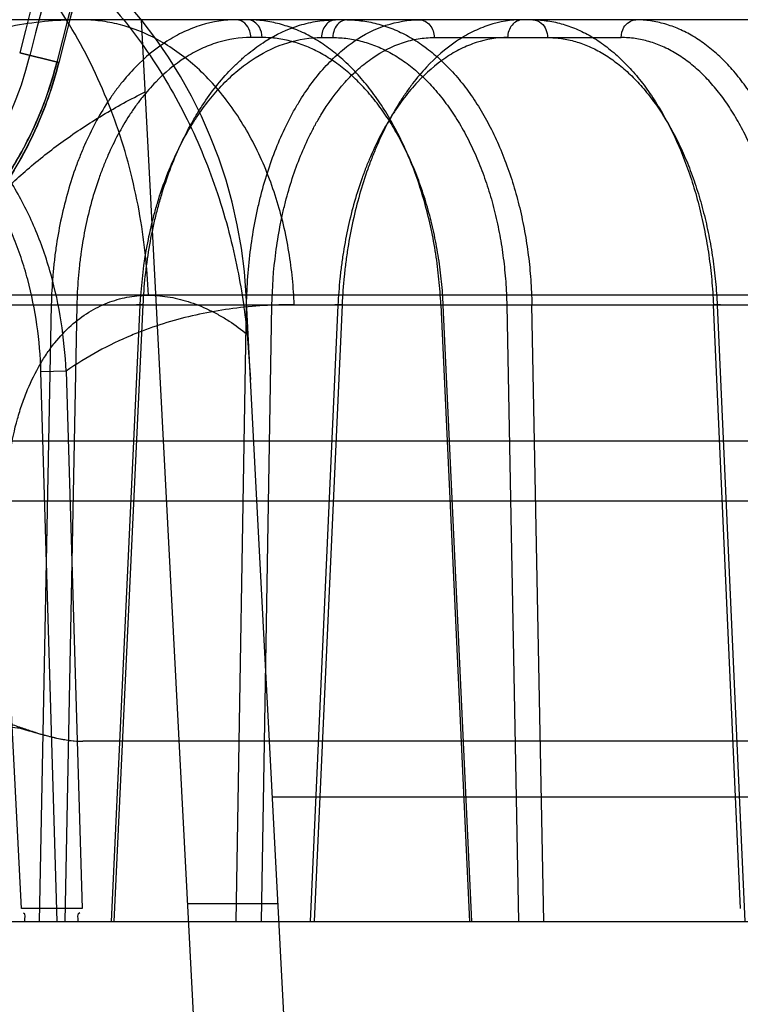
# Model space of a CAD drawing. Header units: millimetres. Extents: x 0 to 297, y 0 to 210.
# Tile 379 of 405: x 242.0161 to 242.076, y 158.7246 to 158.8065. Entities that reach past the tile are written whole.
import ezdxf

# ---------------------------------------------------------------- set-up
doc = ezdxf.new("R2010")
doc.units = ezdxf.units.MM
doc.header["$LTSCALE"] = 16.335
doc.layers.get('0').update_dxf_attribs({"linetype": 'CONTINUOUS'})
for name, color, linetype in [('AXES_REF', 7, 'CONTINUOUS'), ('INTFCLR_1', 7, 'CONTINUOUS'), ('INTFCLR_144815', 7, 'CONTINUOUS'), ('INTFCLR_72935', 7, 'CONTINUOUS')]:
    doc.layers.add(name, color=color, linetype=linetype)

msp = doc.modelspace()

# ---------------------------------------------------------------- linework, layer by layer
at = {"color": 7, "linetype": 'Continuous'}
for radius in [4.8479140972, 4.8475, 4.8164570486]:
    msp.add_circle((241.5069109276, 154.9564782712), radius, dxfattribs=at)
msp.add_arc((241.5069109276, 154.9564782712), 4.8, 278.2771290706, 261.7228709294, dxfattribs=at)
at = {"layer": 'AXES_REF', "color": 7, "linetype": 'Continuous'}
msp.add_arc((241.5069109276, 154.9564782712), 4.91, 113.0826119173, 66.9173880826, dxfattribs=at)
at = {"layer": 'AXES_REF', "color": 9, "linetype": 'Continuous'}
msp.add_arc((241.5069109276, 154.9564782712), 4.4222561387, 94.4118118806, 85.5881881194, dxfattribs=at)
at = {"layer": 'INTFCLR_1', "color": 9, "linetype": 'Continuous'}
msp.add_line((242.0160741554, 158.8037345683), (242.0193211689, 158.8029291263), dxfattribs=at)
for centre, radius, start, end in [((242.2670507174, 158.7414782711), 0.302178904, 136.3898582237, 175.7650415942), ((242.2670507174, 158.7414782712), 0.2554052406, 138.8345507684, 166.0686236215), ((242.2670507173, 158.7414782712), 0.2552374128, 138.8345501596, 166.0686229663)]:
    msp.add_arc(centre, radius, start, end, dxfattribs=at)
at = {"layer": 'INTFCLR_1', "color": 6, "linetype": 'Continuous'}
for centre, radius, start, end in [((242.2670507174, 158.7414782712), 0.2996810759, 137.2913519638, 169.1014109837), ((242.2670507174, 158.7414782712), 0.2685828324, 138.8345507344, 166.0686236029), ((242.2670507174, 158.7414782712), 0.2585828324, 138.8345508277, 166.0686237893), ((242.2670507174, 158.7414782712), 0.2577011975, 138.8345507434, 166.0686235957), ((241.9880642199, 158.8106826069), 0.0297404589, 269.9999999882, 346.0686236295)]:
    msp.add_arc(centre, radius, start, end, dxfattribs=at)
at = {"layer": 'INTFCLR_1', "color": 9, "linetype": 'Continuous'}
for points, knots in [([(241.9866007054, 158.7787542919), (241.9874016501, 158.778676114), (241.9891882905, 158.7785915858), (241.992148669, 158.7787416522), (241.9956665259, 158.7793141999), (241.9989207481, 158.780280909), (242.0017909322, 158.7814787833), (242.0041947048, 158.7827207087), (242.0067403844, 158.7843406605), (242.0088946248, 158.7860347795), (242.0106604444, 158.7876726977), (242.0120474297, 158.7891238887), (242.0134395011, 158.7907828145), (242.0148201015, 158.7926818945), (242.0161575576, 158.7948487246), (242.0174074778, 158.7973025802), (242.0185005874, 158.8000145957), (242.0190755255, 158.8019388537), (242.0193211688, 158.8029291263)], [0, 0, 0, 0, 0.0546096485, 0.1211700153, 0.2007978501, 0.295922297, 0.3507462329, 0.4116727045, 0.4792904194, 0.5552147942, 0.5972688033, 0.642653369, 0.6913435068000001, 0.7441174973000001, 0.8018397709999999, 0.8639581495, 0.9307644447, 1, 1, 1, 1]), ([(241.9880642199, 158.7800595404), (241.9888238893, 158.7799826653), (241.9905185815, 158.7798941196), (241.9933285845, 158.780027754), (241.9966693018, 158.7805619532), (241.9997613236, 158.7814729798), (242.0024889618, 158.7826053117), (242.0047741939, 158.7837810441), (242.0071943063, 158.7853162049), (242.0092428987, 158.7869230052), (242.0109218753, 158.788477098), (242.0122410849, 158.7898546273), (242.0135649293, 158.7914296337), (242.0148781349, 158.7932332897), (242.0161501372, 158.7952915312), (242.0173389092, 158.7976229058), (242.0183782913, 158.8001998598), (242.0189248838, 158.8020284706), (242.0191582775, 158.8029695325)], [0, 0, 0, 0, 0.0545525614, 0.1210398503, 0.2006306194, 0.2957182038, 0.3505451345, 0.4114589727, 0.4790952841, 0.5550147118, 0.5970944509, 0.6424753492, 0.6911934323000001, 0.7439843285, 0.8017372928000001, 0.8638828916, 0.9307279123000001, 1, 1, 1, 1])]:
    msp.add_open_spline(points, degree=3, knots=knots, dxfattribs=at)
at = {"layer": 'INTFCLR_144815', "color": 9, "linetype": 'Continuous'}
for p, q in [((242.5888027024, 158.8064782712), (241.998449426, 158.8064782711)), ((242.036232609, 158.8050044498), (242.0352988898, 158.8050044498)), ((242.0411794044, 158.8050044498), (242.0421131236, 158.8050044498)), ((242.050535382, 158.8050044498), (242.0660913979, 158.8050044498)), ((242.6440459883, 158.7835717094), (241.9365231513, 158.7835717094)), ((241.9800077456, 158.7827866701), (242.6108605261, 158.7827866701)), ((242.0187046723, 158.7827866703), (242.017704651, 158.7314782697)), ((242.0187046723, 158.7827866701), (242.0208275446, 158.7827343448)), ((242.0239439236, 158.7314782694), (242.0263415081, 158.7827866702)), ((242.0263415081, 158.7827866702), (242.0257923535, 158.7827785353)), ((242.0340818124, 158.7314782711), (242.0349413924, 158.7827866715)), ((242.0352751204, 158.7765757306), (242.0349084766, 158.7835717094)), ((242.0349413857, 158.7827866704), (242.0370512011, 158.7827343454)), ((242.0428877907, 158.7827866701), (242.0405740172, 158.7314782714)), ((242.0428877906, 158.7827866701), (242.0422686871, 158.7827863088)), ((242.0510953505, 158.7827866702), (242.0534733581, 158.7314782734)), ((242.0596610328, 158.7314782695), (242.0586690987, 158.7827866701)), ((242.0760076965, 158.7325690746), (242.0737617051, 158.7827866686)), ((242.0208275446, 158.782734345), (242.0198257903, 158.7314782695)), ((242.0237115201, 158.7314782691), (242.0261038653, 158.7827343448)), ((242.0361896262, 158.7314782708), (242.0370512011, 158.782734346)), ((242.0425402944, 158.7827343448), (242.0402317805, 158.7314782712)), ((242.0536799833, 158.7314782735), (242.0513014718, 158.7827343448)), ((242.0565777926, 158.7827343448), (242.0575657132, 158.7314782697)), ((242.0740763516, 158.7827343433), (242.0763719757, 158.7314782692)), ((242.0199323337, 158.777261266), (242.017838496, 158.7772089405)), ((242.0191903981, 158.7314782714), (242.017838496, 158.7772089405)), ((242.0199323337, 158.777261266), (242.0212557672, 158.7325690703)), ((242.0895738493, 158.7714346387), (241.8303028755, 158.7714346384)), ((242.0162222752, 158.7325690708), (242.014188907, 158.7720630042)), ((241.8353026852, 158.766478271), (242.1195959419, 158.7664782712)), ((242.4970052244, 158.7418272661), (242.0370962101, 158.7418272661)), ((241.8744742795, 158.7314782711), (242.6834933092, 158.7314782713))]:
    msp.add_line(p, q, dxfattribs=at)
at = {"layer": 'INTFCLR_144815', "color": 6, "linetype": 'Continuous'}
for p, q in [((242.0445508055, 158.4562801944), (242.026197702, 158.8064782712)), ((242.0510953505, 158.7827866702), (242.0516098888, 158.7827761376)), ((242.0565777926, 158.7827343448), (242.0586690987, 158.7827866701)), ((242.0743483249, 158.782783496), (242.0737617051, 158.7827866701)), ((242.0349897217, 158.7803389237), (242.0352751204, 158.7765757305)), ((242.0520507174, 158.4564782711), (242.0352751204, 158.7765757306)), ((242.5493198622, 158.7464782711), (242.02131236, 158.7464782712)), ((242.0300486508, 158.7329977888), (242.0375589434, 158.7329977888)), ((242.0212557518, 158.7325690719), (242.0162222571, 158.7325690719))]:
    msp.add_line(p, q, dxfattribs=at)
at = {"layer": 'INTFCLR_144815', "color": 7, "linetype": 'Continuous'}
msp.add_line((242.01612026, 158.7475561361), (242.0168475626, 158.7473576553), dxfattribs=at)
at = {"layer": 'INTFCLR_144815', "color": 9, "linetype": 'Continuous'}
for centre, radius, start, end in [((241.9949632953, 158.7814782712), 0.04, 3.000000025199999, 90.0000000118), ((241.9937378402, 158.7064782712), 0.025, 3.9999999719, 89.9999999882)]:
    msp.add_arc(centre, radius, start, end, dxfattribs=at)
at = {"layer": 'INTFCLR_144815', "color": 6, "linetype": 'Continuous'}
for points, knots in [([(241.9949639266, 158.8214421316), (241.9955482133, 158.8214346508), (241.9967162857, 158.8213911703), (241.9985388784, 158.8212363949), (242.0005147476, 158.8209672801), (242.0027316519, 158.8205349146), (242.0051777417, 158.8198915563), (242.0077886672, 158.8190035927), (242.0104534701, 158.8178666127), (242.0130800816, 158.8164996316), (242.0156282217, 158.814919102), (242.0180790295, 158.8131276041), (242.0204412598, 158.8111123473), (242.0226586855, 158.8089124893), (242.0247647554, 158.8064850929), (242.0267042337, 158.8038845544), (242.0284790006, 158.8010925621), (242.0300438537, 158.7981849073), (242.0314073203, 158.7951602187), (242.0325648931, 158.7920282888), (242.0334976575, 158.7888694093), (242.0341975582, 158.785804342), (242.0346804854, 158.7829740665), (242.0349022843, 158.7811808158), (242.0349895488, 158.7803390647)], [0, 0, 0, 0, 0.0278776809, 0.0557399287, 0.08723556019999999, 0.1229672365, 0.1634315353, 0.2078104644, 0.2544177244, 0.301516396, 0.3489413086, 0.3973369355, 0.4462084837, 0.4969436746, 0.5462080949, 0.5993974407, 0.6515652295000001, 0.7039026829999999, 0.756797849, 0.809722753, 0.8630778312, 0.9138226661, 0.9596261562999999, 1, 1, 1, 1]), ([(242.0510953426, 158.7827866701), (242.0510631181, 158.7834936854), (242.0509608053, 158.7849076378), (242.0506930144, 158.7870133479), (242.0503107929, 158.7890890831), (242.0498191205, 158.791103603), (242.0492255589, 158.7930346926), (242.048536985, 158.794869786), (242.0477549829, 158.7966080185), (242.0468838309, 158.7982389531), (242.0459327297, 158.7997461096), (242.0449112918, 158.8011175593), (242.0438254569, 158.8023477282), (242.0426786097, 158.8034329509), (242.0414802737, 158.8043633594), (242.0402419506, 158.8051307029), (242.0389776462, 158.8057290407), (242.0376924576, 158.8061585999), (242.0363875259, 158.8064194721), (242.0355069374, 158.8064782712), (242.0350670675, 158.8064782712)], [0, 0, 0, 0, 0.06799885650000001, 0.1361270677, 0.2038431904, 0.2706745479, 0.3352460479, 0.3978294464, 0.4588685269, 0.5182419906, 0.5753326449, 0.6299355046, 0.68236344, 0.7327853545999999, 0.781413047, 0.8278739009, 0.872473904, 0.9154998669, 0.9577383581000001, 1, 1, 1, 1]), ([(242.043278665, 158.8064782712), (242.0437243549, 158.8064782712), (242.0446245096, 158.8064170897), (242.0459635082, 158.8061409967), (242.04728555, 158.8056800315), (242.048570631, 158.8050406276), (242.0498051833, 158.8042329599), (242.0509825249, 158.8032662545), (242.0521001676, 158.8021447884), (242.0531520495, 158.8008748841), (242.0541271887, 158.7994708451), (242.0550193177, 158.7979446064), (242.0558244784, 158.7963060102), (242.0565395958, 158.7945617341), (242.057157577, 158.7927289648), (242.0576731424, 158.7908272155), (242.0580832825, 158.788877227), (242.0583891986, 158.7868857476), (242.0585914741, 158.7848523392), (242.0586551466, 158.7834802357), (242.0586690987, 158.7827866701)], [0, 0, 0, 0, 0.043194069, 0.0871248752, 0.1321206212, 0.1785017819, 0.2258870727, 0.2747955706, 0.3258761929, 0.3790976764, 0.4343989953, 0.4913648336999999, 0.5502692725, 0.6111961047, 0.67393569, 0.7375966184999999, 0.8020469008, 0.8669528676, 0.93276944, 1, 1, 1, 1]), ([(242.0587563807, 158.8064782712), (242.0591744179, 158.8064782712), (242.0600215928, 158.8064166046), (242.0612833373, 158.8061396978), (242.0625336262, 158.8056776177), (242.0637529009, 158.8050371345), (242.0649284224, 158.8042290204), (242.066054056, 158.8032625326), (242.0671288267, 158.8021403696), (242.0681457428, 158.8008693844), (242.0690941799, 158.7994639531), (242.0699670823, 158.797938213), (242.0707610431, 158.7963011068), (242.0714731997, 158.7945591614), (242.0720969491, 158.7927284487), (242.0726271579, 158.7908280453), (242.0730604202, 158.788878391), (242.0733969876, 158.7868866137), (242.0736372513, 158.7848530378), (242.0737312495, 158.7834803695), (242.0737617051, 158.7827866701)], [0, 0, 0, 0, 0.0410884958, 0.0831480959, 0.1265669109, 0.1717050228, 0.2181690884, 0.2664811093, 0.3172776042, 0.3706731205, 0.4262768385, 0.4837617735, 0.5433011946, 0.6049832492, 0.6686153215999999, 0.7332908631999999, 0.7988090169, 0.8648305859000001, 0.9317512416, 1, 1, 1, 1]), ([(242.0816444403, 158.7827866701), (242.0816321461, 158.7834933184), (242.0815721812, 158.7849059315), (242.0813753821, 158.7870110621), (242.0810716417, 158.7890856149), (242.0806647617, 158.7910992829), (242.0801605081, 158.7930300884), (242.0795650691, 158.7948654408), (242.0788808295, 158.7966024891), (242.0781109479, 158.7982329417), (242.0772634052, 158.7997401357), (242.0763456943, 158.8011129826), (242.0753643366, 158.8023444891), (242.0743226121, 158.8034307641), (242.0732288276, 158.804362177), (242.0720937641, 158.8051300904), (242.0709301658, 158.8057287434), (242.0697429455, 158.8061585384), (242.0685328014, 158.8064196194), (242.0677140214, 158.8064782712), (242.0673047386, 158.8064782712)], [0, 0, 0, 0, 0.0700870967, 0.1401414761, 0.2095823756, 0.2779100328, 0.3437640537, 0.4073702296, 0.4691428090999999, 0.5287802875, 0.58603772, 0.6404614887, 0.6923643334, 0.7419982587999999, 0.7894845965, 0.8345647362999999, 0.8775999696, 0.9189218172, 0.9594124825, 1, 1, 1, 1]), ([(242.0092022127, 158.7858327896), (242.0099308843, 158.7868399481), (242.01145696, 158.7887944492), (242.0139606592, 158.7915367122), (242.0166958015, 158.7940906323), (242.0196891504, 158.7964551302), (242.0229681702, 158.7986202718), (242.0253024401, 158.7998895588), (242.0265118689, 158.8004836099)], [0, 0, 0, 0, 0.1628298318, 0.3244460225, 0.485909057, 0.652460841, 0.8235038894, 1, 1, 1, 1]), ([(242.0153871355, 158.7478997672), (242.0157307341, 158.7477781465), (242.0163829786, 158.7475447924), (242.0173215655, 158.7472357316), (242.0181721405, 158.7469811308), (242.019142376, 158.7467332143), (242.0201777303, 158.7465366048), (242.0209660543, 158.7464782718), (242.0213123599, 158.7464782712)], [0, 0, 0, 0, 0.1786513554, 0.3395202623, 0.4842910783, 0.6137326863, 0.8302606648, 1, 1, 1, 1]), ([(242.0168475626, 158.7473576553), (242.0172715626, 158.7472344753), (242.0180779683, 158.7469933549), (242.0192452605, 158.7467068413), (242.0203112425, 158.7465248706), (242.0209917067, 158.7464782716), (242.02131236, 158.746478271)], [0, 0, 0, 0, 0.2901361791, 0.5530269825, 0.7892940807, 1, 1, 1, 1])]:
    msp.add_open_spline(points, degree=3, knots=knots, dxfattribs=at)
at = {"layer": 'INTFCLR_144815', "color": 9, "linetype": 'Continuous'}
for points, knots in [([(242.0267809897, 158.7835717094), (242.026684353, 158.7859273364), (242.0261540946, 158.7907233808), (242.024309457, 158.7977910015), (242.0213423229, 158.8045398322), (242.0173174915, 158.8105510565), (242.0124229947, 158.8154521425), (242.0069472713, 158.8189810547), (242.0012406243, 158.8210339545), (241.9973699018, 158.8214782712), (241.9955126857, 158.8214782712)], [0, 0, 0, 0, 0.1308834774, 0.2668605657, 0.4040067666, 0.5382363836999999, 0.666176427, 0.7858622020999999, 0.8968959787, 1, 1, 1, 1]), ([(242.0212240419, 158.8064782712), (242.0193858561, 158.8064782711), (242.0157093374, 158.8061711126), (242.0112488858, 158.8049154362), (242.0082909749, 158.8035747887), (242.0064568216, 158.8025702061), (242.0054785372, 158.8019541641), (242.0049185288, 158.8015739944)], [0, 0, 0, 0, 0.3192772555, 0.6368899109, 0.7994070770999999, 0.8824353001, 1, 1, 1, 1]), ([(242.0341333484, 158.8064782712), (242.0331346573, 158.8064782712), (242.0316101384, 158.8062420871), (242.0299478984, 158.80559672), (242.0290097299, 158.8051193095), (242.0275759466, 158.8042662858), (242.026019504, 158.8029590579), (242.0246671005, 158.80140915), (242.0239167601, 158.8004136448), (242.0227977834, 158.7987759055), (242.0218468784, 158.7969782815), (242.0210530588, 158.7950750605), (242.0205440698, 158.7937155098), (242.0197598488, 158.7912196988), (242.0192240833, 158.7886209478), (242.0189321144, 158.7863358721), (242.0187805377, 158.7847647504), (242.0187207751, 158.7835790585), (242.0187046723, 158.7827866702)], [0, 0, 0, 0, 0.09677262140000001, 0.1466634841, 0.1724126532, 0.1986879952, 0.3082506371, 0.3671893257, 0.3978419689, 0.4289885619, 0.5593572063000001, 0.5937401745, 0.6288229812, 0.6999849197, 0.8470743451, 0.8850524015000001, 0.9232021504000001, 1, 1, 1, 1]), ([(242.0389034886, 158.7827866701), (242.0388900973, 158.783147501), (242.0388518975, 158.7838739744), (242.0387289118, 158.7853417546), (242.0383835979, 158.7879540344), (242.037511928, 158.7916538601), (242.0358421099, 158.7958628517), (242.0335764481, 158.7996160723), (242.0308165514, 158.80268348), (242.0277212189, 158.8049011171), (242.0249608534, 158.8060038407), (242.0230471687, 158.8063650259), (242.0219972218, 158.8064623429), (242.0214801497, 158.8064782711), (242.0212240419, 158.8064782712)], [0, 0, 0, 0, 0.0333965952, 0.0672724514, 0.1362113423, 0.2769680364, 0.4176296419, 0.5533630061, 0.6803352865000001, 0.7966381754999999, 0.9025274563, 0.9521889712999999, 0.9763123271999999, 1, 1, 1, 1]), ([(242.0263415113, 158.7827866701), (242.0264134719, 158.7843540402), (242.0266589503, 158.7866882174), (242.02719193, 158.789359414), (242.0275634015, 158.7908471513), (242.0281703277, 158.7929797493), (242.0290605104, 158.7953601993), (242.0301898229, 158.7975843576), (242.0308828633, 158.7987662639), (242.0319245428, 158.8003844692), (242.0331107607, 158.8018649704), (242.0344424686, 158.8031396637), (242.0353175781, 158.8038906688), (242.036865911, 158.8050100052), (242.0385811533, 158.8058260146), (242.0400927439, 158.8062306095), (242.0410869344, 158.8064203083), (242.0418433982, 158.8064782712), (242.0423449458, 158.8064782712)], [0, 0, 0, 0, 0.1509214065, 0.2250375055, 0.2618772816, 0.2983843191, 0.4383153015, 0.5053450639, 0.5381178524, 0.5700538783, 0.6904813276, 0.7191733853, 0.7473256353, 0.8013345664, 0.9027109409, 0.9273849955, 0.951757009, 1, 1, 1, 1]), ([(242.0352988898, 158.8050044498), (242.0352963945, 158.8051884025), (242.035218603, 158.8058345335), (242.0346076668, 158.8064782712), (242.0341333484, 158.8064782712)], [0, 0, 0, 0, 0.2794667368, 1, 1, 1, 1]), ([(242.0349413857, 158.7827866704), (242.0349689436, 158.7843509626), (242.0351387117, 158.7866813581), (242.0355704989, 158.7893574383), (242.0358807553, 158.7908462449), (242.0363933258, 158.792972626), (242.0371631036, 158.7953496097), (242.0381670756, 158.7975815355), (242.03878671, 158.7987650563), (242.0397164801, 158.8003757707), (242.0407872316, 158.8018570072), (242.0420078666, 158.8031386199), (242.0428065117, 158.8038884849), (242.0442220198, 158.8050038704), (242.0464375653, 158.8061520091), (242.0483804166, 158.8064782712), (242.0493220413, 158.8064782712)], [0, 0, 0, 0, 0.1551501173, 0.2310532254, 0.2686941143, 0.3059308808, 0.447963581, 0.5155266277, 0.5484261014, 0.5803920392, 0.6999855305, 0.7282338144, 0.7558515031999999, 0.8085591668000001, 0.9066219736, 1, 1, 1, 1]), ([(242.036232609, 158.8050044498), (242.0362286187, 158.8052986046), (242.0360933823, 158.8059747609), (242.0354434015, 158.8064782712), (242.0350670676, 158.8064782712)], [0, 0, 0, 0, 0.4387396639, 1, 1, 1, 1]), ([(242.0423449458, 158.8064782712), (242.0420371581, 158.8064782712), (242.0413685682, 158.8060759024), (242.0411843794, 158.8053711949), (242.0411794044, 158.8050044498)], [0, 0, 0, 0, 0.4562747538, 1, 1, 1, 1]), ([(242.043278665, 158.8064782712), (242.0430385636, 158.8064782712), (242.0423605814, 158.8061762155), (242.042119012, 158.8054385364), (242.0421131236, 158.8050044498)], [0, 0, 0, 0, 0.35611308, 1, 1, 1, 1]), ([(242.0578662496, 158.8064782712), (242.0569302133, 158.8064782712), (242.055494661, 158.8062374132), (242.053939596, 158.8055947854), (242.0530553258, 158.8051183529), (242.0516881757, 158.8042590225), (242.0502054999, 158.8029479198), (242.0489138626, 158.801406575), (242.0481906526, 158.8004125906), (242.0471031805, 158.7987697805), (242.0461737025, 158.7969735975), (242.0453874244, 158.7950744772), (242.0448784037, 158.7937145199), (242.0440837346, 158.7912177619), (242.0435194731, 158.7886210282), (242.0431895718, 158.7863359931), (242.0430085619, 158.7847653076), (242.0429228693, 158.7835795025), (242.0428877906, 158.7827866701)], [0, 0, 0, 0, 0.09212363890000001, 0.1402323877, 0.1652441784, 0.1908933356, 0.2990782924, 0.3579318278, 0.3886791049, 0.420004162, 0.551799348, 0.5866833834, 0.6223151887, 0.6946759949, 0.8444111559, 0.8830701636, 0.92189398, 1, 1, 1, 1]), ([(242.0493220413, 158.8064782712), (242.0496397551, 158.8064782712), (242.0503272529, 158.8060901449), (242.0505301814, 158.8053727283), (242.050535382, 158.8050044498)], [0, 0, 0, 0, 0.4631200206, 1, 1, 1, 1]), ([(242.0578662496, 158.8064782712), (242.0575485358, 158.8064782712), (242.056861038, 158.8060901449), (242.0566581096, 158.8053727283), (242.0566529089, 158.8050044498)], [0, 0, 0, 0, 0.4631200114, 1, 1, 1, 1]), ([(242.0587563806, 158.8064782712), (242.0590049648, 158.8064782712), (242.059697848, 158.8061885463), (242.059963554, 158.8054411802), (242.0599697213, 158.8050044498)], [0, 0, 0, 0, 0.3627069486, 1, 1, 1, 1]), ([(242.0660913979, 158.8050044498), (242.0660955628, 158.8052993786), (242.0662442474, 158.8059897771), (242.0669175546, 158.8064782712), (242.0673047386, 158.8064782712)], [0, 0, 0, 0, 0.4323998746, 1, 1, 1, 1]), ([(242.0352988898, 158.8050044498), (242.0343611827, 158.805004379), (242.0329297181, 158.8047825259), (242.0313693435, 158.8041756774), (242.0304886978, 158.8037270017), (242.0291428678, 158.8029250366), (242.0276820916, 158.8016962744), (242.0264133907, 158.8002394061), (242.0257095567, 158.7993036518), (242.0246598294, 158.7977641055), (242.0237683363, 158.7960742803), (242.0230242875, 158.7942854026), (242.0225472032, 158.7930074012), (242.0218123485, 158.7906612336), (242.0213112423, 158.7882184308), (242.0210385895, 158.7860705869), (242.0208973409, 158.7845937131), (242.0208421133, 158.7834791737), (242.0208275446, 158.7827343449)], [0, 0, 0, 0, 0.09671958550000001, 0.1465811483, 0.1723152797, 0.1985770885, 0.3080981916, 0.3670223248, 0.3976699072, 0.4288129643, 0.5591856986, 0.5935743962, 0.6286652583, 0.6998486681, 0.8469952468, 0.8849910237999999, 0.9231601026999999, 1, 1, 1, 1]), ([(242.0261038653, 158.7827343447), (242.0261726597, 158.7842077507), (242.0264052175, 158.7864019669), (242.0269087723, 158.7889127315), (242.0272592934, 158.790311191), (242.0278318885, 158.792315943), (242.0286709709, 158.7945537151), (242.0297352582, 158.7966441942), (242.0303882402, 158.7977551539), (242.0313696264, 158.7992764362), (242.0324869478, 158.800668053), (242.0337409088, 158.8018661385), (242.0345647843, 158.8025720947), (242.0360235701, 158.8036243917), (242.0382791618, 158.80469905), (242.0402305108, 158.8050043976), (242.0411794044, 158.8050044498)], [0, 0, 0, 0, 0.1508890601, 0.2249954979, 0.2618330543, 0.2983391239, 0.4382780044, 0.5053223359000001, 0.5381050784, 0.5700529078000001, 0.6905390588, 0.7192484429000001, 0.7474187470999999, 0.8014663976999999, 0.9029311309, 1, 1, 1, 1]), ([(242.0513014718, 158.7827343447), (242.0512709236, 158.7833927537), (242.051175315, 158.7847044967), (242.0509278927, 158.7866531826), (242.0505781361, 158.7885662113), (242.0501292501, 158.7904294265), (242.0495841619, 158.7922290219), (242.0489466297, 158.7939521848), (242.0482213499, 158.795587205), (242.0474130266, 158.7971226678), (242.0465276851, 158.7985479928), (242.0455708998, 158.7998526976), (242.0445498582, 158.8010278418), (242.0434711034, 158.8020647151), (242.0423422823, 158.8029561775), (242.0411708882, 158.8036954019), (242.0399653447, 158.8042765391), (242.0387349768, 158.8046952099), (242.0374881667, 158.8049483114), (242.0366493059, 158.8050044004), (242.0362326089, 158.8050044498)], [0, 0, 0, 0, 0.0673771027, 0.1343715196, 0.2007070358, 0.266073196, 0.3301810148, 0.392809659, 0.4537712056, 0.5128952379, 0.5700501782, 0.6251361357, 0.6781106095, 0.7289905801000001, 0.7778674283, 0.8248963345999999, 0.8703005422, 0.9143597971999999, 0.9574038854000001, 1, 1, 1, 1]), ([(242.0370512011, 158.7827343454), (242.0370759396, 158.784204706), (242.037233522, 158.7863952), (242.0376371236, 158.7889107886), (242.0379272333, 158.7903103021), (242.0384068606, 158.7923090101), (242.0391280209, 158.7945432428), (242.0400689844, 158.7966414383), (242.040649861, 158.7977539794), (242.0415214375, 158.7992679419), (242.0425256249, 158.8006603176), (242.0436707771, 158.8018651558), (242.04442015, 158.8025700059), (242.0457473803, 158.8036183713), (242.0474387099, 158.8044932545), (242.049206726, 158.8049317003), (242.0500953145, 158.8050044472), (242.050535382, 158.8050044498)], [0, 0, 0, 0, 0.1551897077, 0.2311043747, 0.2687496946, 0.3059895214, 0.4480204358, 0.5155703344, 0.5484608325, 0.5804168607, 0.6999514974, 0.7281819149, 0.7557806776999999, 0.8084472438, 0.9064140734, 0.9535594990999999, 1, 1, 1, 1]), ([(242.0421131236, 158.8050044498), (242.0425294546, 158.8050043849), (242.0433660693, 158.8049485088), (242.0446071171, 158.8046952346), (242.0458270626, 158.8042761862), (242.0470176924, 158.8036944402), (242.048169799, 158.8029543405), (242.0492749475, 158.802061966), (242.0503257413, 158.8010243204), (242.0513148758, 158.7998485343), (242.0522361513, 158.7985431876), (242.053082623, 158.7971172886), (242.0538490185, 158.7955814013), (242.0545296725, 158.7939459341), (242.0551202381, 158.7922220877), (242.0556161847, 158.790421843), (242.0560140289, 158.7885587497), (242.056311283, 158.7866470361), (242.0565053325, 158.7847005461), (242.0565651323, 158.7833914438), (242.0565777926, 158.7827343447)], [0, 0, 0, 0, 0.0429182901, 0.086129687, 0.1302096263, 0.1755321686, 0.2224084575, 0.271073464, 0.321699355, 0.3744117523, 0.4292614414, 0.4862194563, 0.5451893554, 0.6060619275, 0.6686992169, 0.732911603, 0.7984421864, 0.8649833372, 0.9322490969, 1, 1, 1, 1]), ([(242.0566529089, 158.8050044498), (242.0557719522, 158.8050044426), (242.0544208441, 158.8047781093), (242.052957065, 158.8041738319), (242.0521244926, 158.8037260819), (242.0508374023, 158.8029184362), (242.049441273, 158.8016860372), (242.0482245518, 158.800237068), (242.0475432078, 158.7993027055), (242.0465186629, 158.7977586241), (242.0456425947, 158.7960702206), (242.0449012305, 158.7942849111), (242.0444213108, 158.793006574), (242.0436720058, 158.7906596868), (242.0431390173, 158.7882187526), (242.0428267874, 158.7860707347), (242.0426553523, 158.7845943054), (242.0425738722, 158.7834796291), (242.0425402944, 158.7827343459)], [0, 0, 0, 0, 0.0921808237, 0.1403217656, 0.1653482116, 0.1910111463, 0.299238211, 0.3581066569, 0.3888586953, 0.4201859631, 0.5519764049, 0.5868542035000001, 0.6224775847, 0.6948165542, 0.8444920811, 0.8831323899, 0.9219365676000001, 1, 1, 1, 1]), ([(242.0599697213, 158.8050044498), (242.0603589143, 158.805004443), (242.0611445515, 158.8049478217), (242.0623117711, 158.8046941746), (242.0634636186, 158.8042736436), (242.064591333, 158.8036909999), (242.0656865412, 158.8029506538), (242.0667416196, 158.80205837), (242.0677499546, 158.8010209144), (242.0687046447, 158.7998453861), (242.0695995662, 158.7985403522), (242.0704278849, 158.7971148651), (242.0711844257, 158.7955794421), (242.0718636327, 158.793944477), (242.0724611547, 158.7922211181), (242.0729724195, 158.7904213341), (242.0733937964, 158.7885586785), (242.0737225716, 158.7866473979), (242.0739559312, 158.7847013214), (242.0740469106, 158.7833917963), (242.0740763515, 158.7827343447)], [0, 0, 0, 0, 0.0407011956, 0.0820429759, 0.1245302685, 0.1685620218, 0.2144606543, 0.2624873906, 0.3128162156, 0.3655397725, 0.420667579, 0.4781351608, 0.5378085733, 0.59954292, 0.6631658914, 0.7284521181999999, 0.7951074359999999, 0.8627883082, 0.9311758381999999, 1, 1, 1, 1]), ([(242.0795690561, 158.7827343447), (242.0795581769, 158.7833921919), (242.0795041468, 158.7847025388), (242.0793254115, 158.7866509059), (242.0790501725, 158.7885636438), (242.0786810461, 158.7904265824), (242.0782204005, 158.7922259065), (242.0776714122, 158.7939487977), (242.0770381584, 158.7955835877), (242.0763246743, 158.7971189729), (242.0755362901, 158.7985443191), (242.0746779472, 158.7998490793), (242.0737562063, 158.8010243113), (242.0727767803, 158.8020615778), (242.071746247, 158.8029537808), (242.070671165, 158.8036938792), (242.0695595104, 158.8042759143), (242.0684198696, 158.8046955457), (242.0672608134, 158.8049483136), (242.0664792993, 158.8050044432), (242.0660913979, 158.8050044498)], [0, 0, 0, 0, 0.0693995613, 0.1382659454, 0.2062928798, 0.2731414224, 0.3384939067, 0.402103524, 0.4637640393, 0.5232945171, 0.5805528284, 0.6354224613, 0.6878573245, 0.7378968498, 0.7856711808, 0.8313716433, 0.8752629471, 0.9176865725, 0.9590839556, 1, 1, 1, 1]), ([(242.0199323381, 158.777261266), (242.0198715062, 158.7786358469), (242.0196020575, 158.7813637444), (242.0188822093, 158.7847071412), (242.0180731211, 158.7872850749), (242.017125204, 158.7897448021), (242.0159549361, 158.7920706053), (242.0147296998, 158.7939533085), (242.0139809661, 158.7949685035), (242.0128401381, 158.7963927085), (242.0113650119, 158.7978973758), (242.0097210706, 158.7991666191), (242.0087519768, 158.7998085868), (242.0072923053, 158.8006752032), (242.0059887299, 158.8012429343), (242.0049185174, 158.8015739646)], [0, 0, 0, 0, 0.136064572, 0.2704402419, 0.3373865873, 0.4030840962, 0.530994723, 0.593873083, 0.625029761, 0.6556978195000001, 0.774325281, 0.8321207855, 0.8608246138, 0.8892201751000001, 1, 1, 1, 1]), ([(242.017838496, 158.7772089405), (242.0177998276, 158.7785110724), (242.017582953, 158.7810937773), (242.0169454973, 158.7842619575), (242.0162132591, 158.7867025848), (242.0153486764, 158.7890277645), (242.0142712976, 158.7912260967), (242.0131365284, 158.7930057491), (242.0124416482, 158.7939645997), (242.0113823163, 158.7953092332), (242.0100077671, 158.7967295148), (242.0084721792, 158.7979275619), (242.0075660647, 158.7985332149), (242.0062000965, 158.7993511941), (242.0049782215, 158.7998864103), (242.0039746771, 158.8001982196)], [0, 0, 0, 0, 0.1369216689, 0.2717695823, 0.338828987, 0.4045662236, 0.532378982, 0.5951349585, 0.6262153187, 0.6568011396, 0.775053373, 0.8326460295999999, 0.861249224, 0.8895477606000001, 1, 1, 1, 1]), ([(242.0148955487, 158.7646184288), (242.0148658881, 158.7656305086), (242.0148910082, 158.7671397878), (242.0150478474, 158.7688842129), (242.0151725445, 158.7698573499), (242.0153878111, 158.7712525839), (242.0157332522, 158.7728243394), (242.016265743, 158.7745299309), (242.0168503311, 158.7760708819), (242.0175456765, 158.7774927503), (242.0183503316, 158.7787688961), (242.0191711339, 158.7798785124), (242.0202847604, 158.7810702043), (242.0215396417, 158.7820188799), (242.022582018, 158.7826016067), (242.0236259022, 158.7830647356), (242.0247154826, 158.7833771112), (242.0258261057, 158.7835375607), (242.0269536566, 158.7835991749), (242.028389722, 158.7834902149), (242.0301149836, 158.7830797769), (242.0315326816, 158.7825144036), (242.0326571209, 158.7819336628), (242.0337429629, 158.7812815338), (242.0345095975, 158.7807254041), (242.0349897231, 158.7803389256)], [0, 0, 0, 0, 0.08967169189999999, 0.1334199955, 0.1550682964, 0.1765486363, 0.2584486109, 0.2972419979, 0.3347108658, 0.4043506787, 0.4369276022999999, 0.468213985, 0.5264937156, 0.5807102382, 0.6067535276, 0.6321186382, 0.6817349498, 0.7064798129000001, 0.7313973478, 0.7816224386, 0.8333933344, 0.8878872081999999, 0.9163283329, 0.9454140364, 1, 1, 1, 1]), ([(242.0389034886, 158.7827866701), (242.0372009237, 158.7827858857), (242.0338283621, 158.7825865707), (242.0296953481, 158.7817586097), (242.0269206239, 158.7808564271), (242.0238354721, 158.7796414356), (242.0216291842, 158.7784419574), (242.01993234, 158.7772612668)], [0, 0, 0, 0, 0.254718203, 0.5038783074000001, 0.6282338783, 0.6907295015, 1, 1, 1, 1]), ([(242.0190634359, 158.7164782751), (242.0187334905, 158.7173960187), (242.0181210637, 158.718868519), (242.0168443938, 158.7213541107), (242.0155501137, 158.723394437), (242.0140991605, 158.7252807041), (242.0125820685, 158.7270328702), (242.0105434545, 158.7290114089), (242.0083301, 158.7307288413), (242.0064909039, 158.7319254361), (242.004643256, 158.7329941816), (242.0013699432, 158.7345591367), (241.9979070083, 158.7356080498), (241.994912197, 158.7361222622), (241.9929349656, 158.7363626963), (241.9914456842, 158.7364333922), (241.9904564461, 158.7364345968)], [0, 0, 0, 0, 0.0787782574, 0.128548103, 0.2256331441, 0.2733790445, 0.3206939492, 0.4127520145, 0.5023381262, 0.5465091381, 0.5899206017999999, 0.6746733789, 0.8391658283, 0.8798008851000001, 0.9200919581, 1, 1, 1, 1])]:
    msp.add_open_spline(points, degree=3, knots=knots, dxfattribs=at)
at = {"layer": 'INTFCLR_144815', "color": 7, "linetype": 'Continuous'}
msp.add_open_spline([(242.0140177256, 158.7473581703), (242.0143473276, 158.7474625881), (242.0149561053, 158.7476656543), (242.0159508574, 158.7476420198), (242.0165542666, 158.7474461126), (242.0168817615, 158.7473477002)], degree=3, knots=[0, 0, 0, 0, 0.353962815, 0.6499117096, 1, 1, 1, 1], dxfattribs=at)
msp.add_open_spline([(242.0168817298, 158.7473476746), (242.0168703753, 158.7473511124), (242.0168590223, 158.7473545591), (242.0168476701, 158.7473580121)], degree=3, dxfattribs=at)
at = {"layer": 'INTFCLR_144815', "color": 6, "linetype": 'Continuous'}
for points in [[(242.0165105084, 158.7314782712), (242.016480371, 158.7317153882), (242.0166339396, 158.7321859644), (242.0163949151, 158.7321859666)], [(242.0209289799, 158.7314782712), (242.0209684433, 158.7317278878), (242.020823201, 158.7322220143), (242.0210759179, 158.7322220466)]]:
    msp.add_open_spline(points, degree=3, dxfattribs=at)
at = {"layer": 'INTFCLR_72935', "color": 9, "linetype": 'Continuous'}
msp.add_line((242.0193211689, 158.8029291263), (242.0160741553, 158.8037345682), dxfattribs=at)
for centre, radius, start, end in [((242.2670507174, 158.7414782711), 0.302178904, 136.3898582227, 175.7650415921), ((242.2670507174, 158.7414782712), 0.2554052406, 138.8345507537, 166.068623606), ((242.2670507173, 158.7414782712), 0.2552374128, 138.8345501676, 166.0686229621)]:
    msp.add_arc(centre, radius, start, end, dxfattribs=at)
at = {"layer": 'INTFCLR_72935', "color": 6, "linetype": 'Continuous'}
for centre, radius, start, end in [((242.2670507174, 158.7414782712), 0.2996810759, 136.8471002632, 169.5793628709), ((242.2670507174, 158.7414782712), 0.2690202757, 138.8345507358, 166.0686236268), ((242.2670507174, 158.7414782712), 0.2685828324, 138.8345508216, 166.0686234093), ((242.2670507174, 158.7414782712), 0.2585828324, 138.8345508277, 166.0686237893), ((242.2670507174, 158.7414782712), 0.2577011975, 138.8345507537, 166.068623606), ((241.9880642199, 158.8106826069), 0.029740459, 269.9999999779, 346.0686236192)]:
    msp.add_arc(centre, radius, start, end, dxfattribs=at)
at = {"layer": 'INTFCLR_72935', "color": 9, "linetype": 'Continuous'}
for points, knots in [([(242.0193211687, 158.8029291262), (242.0190734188, 158.8019303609), (242.0184977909, 158.8000066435), (242.0174013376, 158.797289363), (242.0161527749, 158.7948398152), (242.0148089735, 158.7926650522), (242.0134272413, 158.7907670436), (242.0116454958, 158.7886467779), (242.0098185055, 158.786841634), (242.0079770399, 158.7853130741), (242.0062754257, 158.7840456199), (242.0042121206, 158.7827305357), (242.0018021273, 158.7814838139), (241.9989245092, 158.78028178), (241.9956623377, 158.7793129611), (241.9921417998, 158.7787409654), (241.9891839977, 158.7785917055), (241.9874002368, 158.7786762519), (241.9866007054, 158.7787542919)], [0, 0, 0, 0, 0.06983020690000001, 0.1360165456, 0.1985856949, 0.2561722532, 0.3093207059, 0.3577512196, 0.4440024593, 0.4831205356, 0.5200948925, 0.5879287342, 0.6488908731, 0.7039975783, 0.7993757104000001, 0.8790225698, 0.9454860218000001, 1, 1, 1, 1]), ([(242.0191582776, 158.8029695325), (242.0189228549, 158.8020204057), (242.0183756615, 158.8001923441), (242.0173331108, 158.7976104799), (242.0161457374, 158.7952833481), (242.0148676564, 158.7932175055), (242.0135535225, 158.7914149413), (242.01185893, 158.7894018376), (242.0101214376, 158.7876885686), (242.0083703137, 158.7862384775), (242.0067521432, 158.7850365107), (242.0047906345, 158.7837902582), (242.0024994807, 158.7826100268), (241.9997648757, 158.7814737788), (241.9966652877, 158.7805607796), (241.9933220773, 158.7800271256), (241.9905145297, 158.7798942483), (241.9888225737, 158.7799828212), (241.9880642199, 158.7800595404)], [0, 0, 0, 0, 0.0698671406, 0.1360883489, 0.1986819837, 0.256292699, 0.3094735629, 0.3579124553, 0.4441892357, 0.4833221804, 0.5202930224, 0.5881501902, 0.6490914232, 0.7042036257, 0.7995434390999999, 0.8791525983, 0.9455413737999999, 1, 1, 1, 1])]:
    msp.add_open_spline(points, degree=3, knots=knots, dxfattribs=at)

doc.saveas('drawing.dxf')
